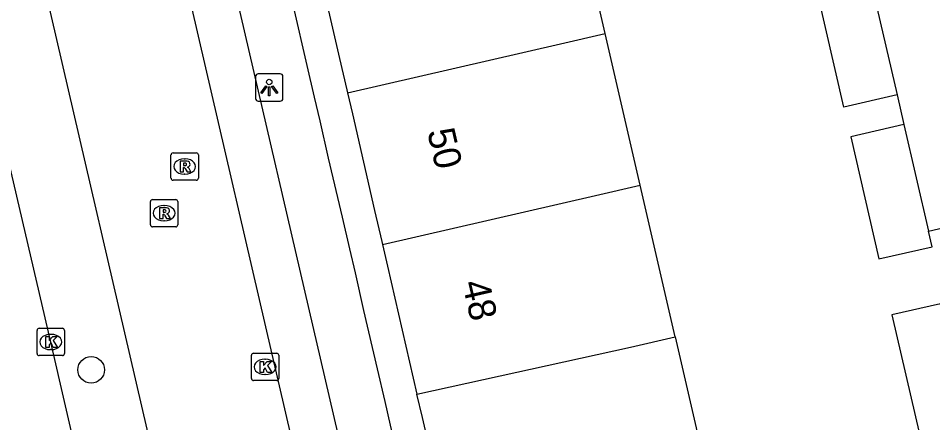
# Model space of a CAD drawing. Extents: x 156414 to 157775, y 382335 to 383765.
# Drawn here: x 156956.32 to 156989.79, y 383169.24 to 383184.04 of the extents above; entities that cross this region are included whole.
import ezdxf

# ---------------------------------------------------------------- set-up
doc = ezdxf.new("R2010")
doc.units = 0
for name, color, linetype in [('IMGEO_Boom', 7, 'Continuous'), ('IMGEO_Kolk', 7, 'Continuous'), ('IMGEO_Lichtpunt', 7, 'Continuous'), ('IMGEO_OVBaan_gesloten', 7, 'Continuous'), ('IMGEO_Pand', 7, 'Continuous'), ('IMGEO_Pand_nummerreeks', 7, 'Continuous'), ('IMGEO_Rijbaan_lokaal_gesloten', 7, 'Continuous'), ('IMGEO_Rioolput', 7, 'Continuous'), ('IMGEO_Voetpad_open', 7, 'Continuous')]:
    doc.layers.add(name, color=color, linetype=linetype)

msp = doc.modelspace()

# ---------------------------------------------------------------- linework, layer by layer
at = {"layer": 'IMGEO_Boom'}
msp.add_circle((156958.99, 383171.171), 0.489, dxfattribs=at)
at = {"layer": 'IMGEO_Kolk'}
for p, q in [((156957.011, 383171.764), (156957.011, 383172.616)), ((156957.086, 383172.69), (156957.938, 383172.69)), ((156958.012, 383172.616), (156958.012, 383171.764)), ((156957.499, 383172.47), (156957.524, 383172.47)), ((156957.522, 383171.91), (156957.497, 383171.91)), ((156957.938, 383171.69), (156957.086, 383171.69)), ((156964.855, 383170.851), (156964.855, 383171.703)), ((156964.93, 383171.777), (156965.782, 383171.777)), ((156965.343, 383171.557), (156965.368, 383171.557)), ((156965.856, 383171.703), (156965.856, 383170.851)), ((156965.366, 383170.997), (156965.341, 383170.997)), ((156965.782, 383170.777), (156964.93, 383170.777))]:
    msp.add_line(p, q, dxfattribs=at)
for points in [[(156957.011, 383171.764), (156957.011, 383172.616)], [(156957.086, 383172.69), (156957.938, 383172.69)], [(156958.012, 383172.616), (156958.012, 383171.764)], [(156957.332, 383172.39), (156957.455, 383172.39), (156957.455, 383172.239), (156957.585, 383172.39), (156957.749, 383172.39), (156957.603, 383172.239), (156957.756, 383171.99), (156957.604, 383171.99), (156957.519, 383172.154), (156957.455, 383172.087), (156957.455, 383171.99), (156957.332, 383171.99), (156957.332, 383172.39)], [(156957.938, 383171.69), (156957.086, 383171.69)], [(156964.855, 383170.851), (156964.855, 383171.703)], [(156964.93, 383171.777), (156965.782, 383171.777)], [(156965.856, 383171.703), (156965.856, 383170.851)], [(156965.176, 383171.477), (156965.299, 383171.477), (156965.299, 383171.326), (156965.429, 383171.477), (156965.593, 383171.477), (156965.447, 383171.326), (156965.6, 383171.077), (156965.448, 383171.077), (156965.363, 383171.241), (156965.299, 383171.174), (156965.299, 383171.077), (156965.176, 383171.077), (156965.176, 383171.477)], [(156965.782, 383170.777), (156964.93, 383170.777)]]:
    msp.add_lwpolyline(points, dxfattribs=at)
for centre, start, end in [((156957.088, 383172.614), 91.552, 178.448), ((156957.088, 383172.614), 91.552, 178.448), ((156957.936, 383172.614), 1.552, 88.448), ((156957.936, 383172.614), 1.552, 88.448), ((156957.088, 383171.766), 181.552, 268.448), ((156957.088, 383171.766), 181.552, 268.448), ((156957.936, 383171.766), 271.552, 358.448), ((156957.936, 383171.766), 271.552, 358.448), ((156964.932, 383171.701), 91.552, 178.448), ((156964.932, 383171.701), 91.552, 178.448), ((156965.78, 383171.701), 1.552, 88.448), ((156965.78, 383171.701), 1.552, 88.448), ((156964.932, 383170.853), 181.552, 268.448), ((156964.932, 383170.853), 181.552, 268.448), ((156965.78, 383170.853), 271.552, 358.448), ((156965.78, 383170.853), 271.552, 358.448)]:
    msp.add_arc(centre, 0.0765, start, end, dxfattribs=at)
for centre, major_axis, ratio, start_param, end_param in [((156957.498, 383172.19), (-0.387, 0.002), 0.722429, 4.712389, 7.853982), ((156957.523, 383172.19), (-0.39, 0.002), 0.717154, 1.570796, 4.712389), ((156965.342, 383171.277), (-0.387, 0.002), 0.722429, 4.712389, 7.853982), ((156965.367, 383171.277), (-0.39, 0.002), 0.717154, 1.570796, 4.712389)]:
    msp.add_ellipse(centre, major_axis=major_axis, ratio=ratio, start_param=start_param, end_param=end_param, dxfattribs=at)
at = {"layer": 'IMGEO_Lichtpunt'}
for p, q in [((156965.911, 383182.002), (156965.103, 383182.002)), ((156965.911, 383182.002), (156965.103, 383182.002)), ((156965.009, 383181.907), (156965.009, 383181.1)), ((156965.009, 383181.907), (156965.009, 383181.1)), ((156966.005, 383181.1), (156966.005, 383181.907)), ((156966.005, 383181.1), (156966.005, 383181.907)), ((156965.103, 383181.006), (156965.911, 383181.006)), ((156965.103, 383181.006), (156965.911, 383181.006))]:
    msp.add_line(p, q, dxfattribs=at)
for points in [[(156965.383, 383181.571), (156965.422, 383181.543), (156965.234, 383181.281), (156965.196, 383181.308), (156965.383, 383181.571)], [(156965.485, 383181.523), (156965.532, 383181.523), (156965.532, 383181.201), (156965.485, 383181.201), (156965.485, 383181.523)], [(156965.595, 383181.543), (156965.633, 383181.57), (156965.82, 383181.308), (156965.781, 383181.28), (156965.595, 383181.543)]]:
    msp.add_lwpolyline(points, dxfattribs=at)
msp.add_circle((156965.508, 383181.705), 0.0994, dxfattribs=at)
for centre, start, end in [((156965.103, 383181.907), 90, 180), ((156965.103, 383181.907), 90, 180), ((156965.911, 383181.907), 0, 90), ((156965.911, 383181.907), 0, 90), ((156965.103, 383181.1), 180, 270), ((156965.103, 383181.1), 180, 270), ((156965.911, 383181.1), 270, 0), ((156965.911, 383181.1), 270, 360)]:
    msp.add_arc(centre, 0.0946, start, end, dxfattribs=at)
at = {"layer": 'IMGEO_OVBaan_gesloten'}
msp.add_lwpolyline([(156966.653, 383132.564), (156965.636, 383136.958), (156961.996, 383152.751), (156957.51, 383172.189), (156952.648, 383193.045), (156948.081, 383213.092), (156943.691, 383232.123), (156939.593, 383249.999), (156939.341, 383251.098), (156934.742, 383271.089), (156930.329, 383290.11), (156921.33, 383329.097), (156917.027, 383348.073), (156912.337, 383368.106), (156905.568, 383397.246), (156903.19, 383407.661), (156900.763, 383418.179)], dxfattribs=at)
at = {"layer": 'IMGEO_Pand'}
for points in [[(156977.799, 383183.481), (156976.517, 383189.034)], [(156967.073, 383186.949), (156967.264, 383186.119), (156968.084, 383182.56), (156968.345, 383181.424), (156968.372, 383181.308)], [(156988.489, 383181.231), (156986.541, 383180.781), (156985.508, 383185.254), (156987.456, 383185.704)], [(156987.456, 383185.704), (156988.489, 383181.231)], [(156968.372, 383181.308), (156976.166, 383183.105), (156977.799, 383183.481)], [(156979.081, 383177.927), (156977.799, 383183.481)], [(156968.372, 383181.308), (156968.55, 383180.535), (156969.364, 383177.005), (156969.625, 383175.87), (156969.652, 383175.754)], [(156988.739, 383180.15), (156986.79, 383179.7), (156987.823, 383175.228), (156989.771, 383175.677), (156989.639, 383176.248)], [(156988.739, 383180.15), (156989.639, 383176.248)], [(156969.652, 383175.754), (156977.446, 383177.551), (156979.081, 383177.927)], [(156980.361, 383172.384), (156979.081, 383177.927)], [(156969.652, 383175.754), (156969.833, 383174.967), (156970.642, 383171.455), (156970.913, 383170.28)], [(156991.702, 383166.462), (156990.07, 383173.591), (156988.295, 383173.181), (156989.315, 383168.764), (156986.411, 383168.094)], [(156970.913, 383170.28), (156978.726, 383171.997), (156980.361, 383172.384)], [(156980.361, 383172.384), (156981.608, 383166.982)], [(156972.211, 383164.648), (156972.185, 383164.761), (156971.904, 383165.981), (156971.111, 383169.421), (156970.913, 383170.28)]]:
    msp.add_lwpolyline(points, dxfattribs=at)
at = {"layer": 'IMGEO_Rijbaan_lokaal_gesloten'}
for points in [[(156950.329, 383216.209), (156953.647, 383201.298), (156956.275, 383189.486), (156962.276, 383163.628), (156965.556, 383148.88), (156966.425, 383145.355)], [(156969.775, 383153.79), (156958.759, 383201.358), (156958.571, 383202.418)]]:
    msp.add_lwpolyline(points, dxfattribs=at)
at = {"layer": 'IMGEO_Rioolput'}
for p, q in [((156961.911, 383178.186), (156961.911, 383179.038)), ((156961.986, 383179.112), (156962.838, 383179.112)), ((156962.912, 383179.038), (156962.912, 383178.186)), ((156962.399, 383178.892), (156962.424, 383178.892)), ((156962.422, 383178.332), (156962.397, 383178.332)), ((156962.838, 383178.112), (156961.986, 383178.112)), ((156961.159, 383176.478), (156961.159, 383177.33)), ((156961.234, 383177.404), (156962.086, 383177.404)), ((156962.16, 383177.33), (156962.16, 383176.478)), ((156961.647, 383177.184), (156961.672, 383177.184)), ((156961.67, 383176.624), (156961.645, 383176.624)), ((156962.086, 383176.404), (156961.234, 383176.404))]:
    msp.add_line(p, q, dxfattribs=at)
for points in [[(156961.911, 383178.186), (156961.911, 383179.038)], [(156961.986, 383179.112), (156962.838, 383179.112)], [(156962.912, 383179.038), (156962.912, 383178.186)], [(156962.5, 383178.81), (156962.248, 383178.812), (156962.248, 383178.412)], [(156962.248, 383178.412), (156962.372, 383178.412), (156962.372, 383178.574), (156962.383, 383178.574)], [(156962.426, 383178.731), (156962.372, 383178.731), (156962.372, 383178.65)], [(156962.372, 383178.65), (156962.424, 383178.65)], [(156962.43, 383178.545), (156962.501, 383178.412), (156962.641, 383178.412), (156962.576, 383178.538)], [(156962.838, 383178.112), (156961.986, 383178.112)], [(156961.159, 383176.478), (156961.159, 383177.33)], [(156961.234, 383177.404), (156962.086, 383177.404)], [(156962.16, 383177.33), (156962.16, 383176.478)], [(156961.748, 383177.102), (156961.496, 383177.104), (156961.496, 383176.704)], [(156961.674, 383177.023), (156961.62, 383177.023), (156961.62, 383176.942)], [(156961.62, 383176.942), (156961.672, 383176.942)], [(156961.496, 383176.704), (156961.62, 383176.704), (156961.62, 383176.866), (156961.631, 383176.866)], [(156961.678, 383176.837), (156961.749, 383176.704), (156961.889, 383176.704), (156961.824, 383176.83)], [(156962.086, 383176.404), (156961.234, 383176.404)]]:
    msp.add_lwpolyline(points, dxfattribs=at)
for centre, radius, start, end in [((156961.988, 383179.036), 0.0765, 91.552, 178.448), ((156961.988, 383179.036), 0.0765, 91.552, 178.448), ((156962.836, 383179.036), 0.0765, 1.552, 88.448), ((156962.836, 383179.036), 0.0765, 1.552, 88.448), ((156962.382, 383178.521), 0.0533, 26.0293, 88.6989), ((156962.408, 383178.839), 0.19, 274.7715, 282.9687), ((156962.432, 383178.635), 0.0964, 77.0061, 93.1865), ((156962.446, 383178.692), 0.0378, 276.6634, 79.6772), ((156962.499, 383178.7), 0.109, 350.3612, 89.416), ((156962.497, 383178.7), 0.112, 277.5842, 350.9817), ((156962.481, 383178.485), 0.108, 29.5134, 73.7905), ((156961.988, 383178.188), 0.0765, 181.552, 268.448), ((156961.988, 383178.188), 0.0765, 181.552, 268.448), ((156962.836, 383178.188), 0.0765, 271.552, 358.448), ((156962.836, 383178.188), 0.0765, 271.552, 358.448), ((156961.236, 383177.328), 0.0765, 91.552, 178.448), ((156961.236, 383177.328), 0.0765, 91.552, 178.448), ((156962.084, 383177.328), 0.0765, 1.552, 88.448), ((156962.084, 383177.328), 0.0765, 1.552, 88.448), ((156961.656, 383177.131), 0.19, 274.7715, 282.9687), ((156961.68, 383176.927), 0.0964, 77.0061, 93.1865), ((156961.694, 383176.984), 0.0378, 276.6634, 79.6772), ((156961.747, 383176.992), 0.109, 350.3612, 89.416), ((156961.745, 383176.992), 0.112, 277.5842, 350.9817), ((156961.63, 383176.813), 0.0533, 26.0293, 88.6989), ((156961.729, 383176.777), 0.108, 29.5134, 73.7905), ((156961.236, 383176.48), 0.0765, 181.552, 268.448), ((156961.236, 383176.48), 0.0765, 181.552, 268.448), ((156962.084, 383176.48), 0.0765, 271.552, 358.448), ((156962.084, 383176.48), 0.0765, 271.552, 358.448)]:
    msp.add_arc(centre, radius, start, end, dxfattribs=at)
for centre, major_axis, ratio, start_param, end_param in [((156962.398, 383178.612), (-0.387, 0.002), 0.722429, 4.712389, 7.853982), ((156962.423, 383178.612), (-0.39, 0.002), 0.717154, 1.570796, 4.712389), ((156961.646, 383176.904), (-0.387, 0.002), 0.722429, 4.712389, 7.853982), ((156961.671, 383176.904), (-0.39, 0.002), 0.717154, 1.570796, 4.712389)]:
    msp.add_ellipse(centre, major_axis=major_axis, ratio=ratio, start_param=start_param, end_param=end_param, dxfattribs=at)
at = {"layer": 'IMGEO_Voetpad_open'}
for points in [[(156958.571, 383202.418), (156960.133, 383202.773), (156971.422, 383154.149)], [(156974.132, 383151.204), (156971.078, 383164.269), (156970.743, 383165.711), (156970.245, 383167.854), (156969.944, 383169.15), (156969.744, 383170.008), (156969.466, 383171.203), (156968.968, 383173.348), (156968.662, 383174.718), (156968.455, 383175.601), (156968.185, 383176.754), (156967.677, 383178.921), (156967.365, 383180.282), (156967.165, 383181.153), (156966.899, 383182.308), (156966.398, 383184.487), (156966.075, 383185.866), (156965.883, 383186.695), (156965.278, 383189.358), (156964.935, 383190.833), (156964.597, 383192.31)], [(156988.489, 383181.231), (156988.739, 383180.15)], [(156989.639, 383176.248), (156990.73, 383176.5)]]:
    msp.add_lwpolyline(points, dxfattribs=at)

# ---------------------------------------------------------------- texts
at = {"layer": 'IMGEO_Pand_nummerreeks'}
for s, p in [('50', (156971.283, 383179.899)), ('48', (156972.562, 383174.346))]:
    msp.add_text(s, height=1, rotation=282.9748, dxfattribs=at).set_placement(p)

doc.saveas('drawing.dxf')
